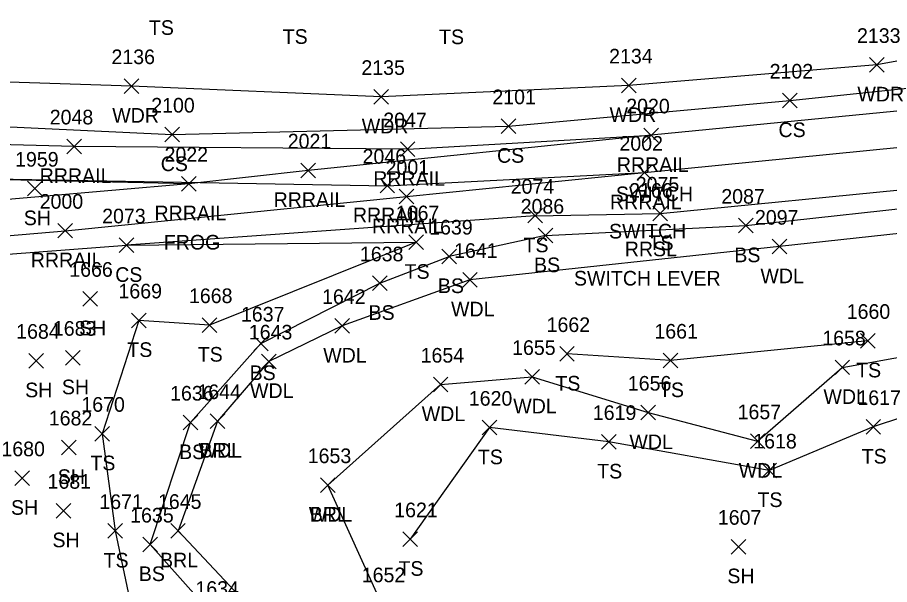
# Model space of a CAD drawing. Extents: x 1609623 to 1616187, y 756677 to 762826.
# Drawn here: x 1610303.4 to 1610422.7, y 761777.7 to 761855.2 of the extents above; entities that cross this region are included whole.
import ezdxf

# ---------------------------------------------------------------- set-up
doc = ezdxf.new("R2010")
doc.units = 0
for name, color, linetype in [('L_A', 7, 'Continuous'), ('L_I', 7, 'Continuous'), ('L_TIC', 7, 'Continuous'), ('LABL', 7, 'Continuous'), ('LAWA', 7, 'Continuous'), ('LELB', 7, 'Continuous'), ('R_A', 7, 'Continuous'), ('R_C', 7, 'Continuous'), ('R_I', 7, 'Continuous'), ('R_TIC', 7, 'Continuous'), ('RR', 7, 'Continuous')]:
    doc.layers.add(name, color=color, linetype=linetype)

msp = doc.modelspace()

# ---------------------------------------------------------------- linework, layer by layer
at = {"layer": 'L_TIC'}
for points in [[(1610419.91, 761847.73), (1610421.91, 761849.73)], [(1610421.91, 761847.73), (1610419.91, 761849.73)], [(1610318.01, 761844.83), (1610320.01, 761846.83)], [(1610320.01, 761844.83), (1610318.01, 761846.83)], [(1610386.01, 761844.92), (1610388.01, 761846.92)], [(1610388.01, 761844.92), (1610386.01, 761846.92)], [(1610352.13, 761843.36), (1610354.13, 761845.36)], [(1610354.13, 761843.36), (1610352.13, 761845.36)], [(1610408.04, 761842.86), (1610410.04, 761844.86)], [(1610410.04, 761842.86), (1610408.04, 761844.86)], [(1610369.55, 761839.35), (1610371.55, 761841.35)], [(1610371.55, 761839.35), (1610369.55, 761841.35)], [(1610323.56, 761838.21), (1610325.56, 761840.21)], [(1610325.56, 761838.21), (1610323.56, 761840.21)], [(1610304.79, 761830.82), (1610306.79, 761832.82)], [(1610306.79, 761830.82), (1610304.79, 761832.82)], [(1610373.2, 761827.12), (1610375.2, 761829.12)], [(1610375.2, 761827.12), (1610373.2, 761829.12)], [(1610390.3, 761827.41), (1610392.3, 761829.41)], [(1610392.3, 761827.41), (1610390.3, 761829.41)], [(1610402, 761825.76), (1610404, 761827.76)], [(1610404, 761825.76), (1610402, 761827.76)], [(1610374.61, 761824.4), (1610376.61, 761826.4)], [(1610376.61, 761824.4), (1610374.61, 761826.4)], [(1610317.33, 761823.07), (1610319.33, 761825.07)], [(1610319.33, 761823.07), (1610317.33, 761825.07)], [(1610356.94, 761823.49), (1610358.94, 761825.49)], [(1610358.94, 761823.49), (1610356.94, 761825.49)], [(1610406.6, 761822.89), (1610408.6, 761824.89)], [(1610408.6, 761822.89), (1610406.6, 761824.89)], [(1610361.46, 761821.54), (1610363.46, 761823.54)], [(1610363.46, 761821.54), (1610361.46, 761823.54)], [(1610364.29, 761818.35), (1610366.29, 761820.35)], [(1610366.29, 761818.35), (1610364.29, 761820.35)], [(1610351.98, 761817.88), (1610353.98, 761819.88)], [(1610353.98, 761817.88), (1610351.98, 761819.88)], [(1610312.33, 761815.77), (1610314.33, 761817.77)], [(1610314.33, 761815.77), (1610312.33, 761817.77)], [(1610319.02, 761812.81), (1610321.02, 761814.81)], [(1610321.02, 761812.81), (1610319.02, 761814.81)], [(1610328.65, 761812.17), (1610330.65, 761814.17)], [(1610330.65, 761812.17), (1610328.65, 761814.17)], [(1610346.8, 761812.05), (1610348.8, 761814.05)], [(1610348.8, 761812.05), (1610346.8, 761814.05)], [(1610335.71, 761809.65), (1610337.71, 761811.65)], [(1610337.71, 761809.65), (1610335.71, 761811.65)], [(1610418.69, 761810.02), (1610420.69, 761812.02)], [(1610420.69, 761810.02), (1610418.69, 761812.02)], [(1610304.97, 761807.3), (1610306.97, 761809.3)], [(1610306.97, 761807.3), (1610304.97, 761809.3)], [(1610309.99, 761807.71), (1610311.99, 761809.71)], [(1610311.99, 761807.71), (1610309.99, 761809.71)], [(1610377.56, 761808.22), (1610379.56, 761810.22)], [(1610379.56, 761808.22), (1610377.56, 761810.22)], [(1610391.73, 761807.32), (1610393.73, 761809.32)], [(1610393.73, 761807.32), (1610391.73, 761809.32)], [(1610336.79, 761807.2), (1610338.79, 761809.2)], [(1610338.79, 761807.2), (1610336.79, 761809.2)], [(1610415.21, 761806.39), (1610417.21, 761808.39)], [(1610417.21, 761806.39), (1610415.21, 761808.39)], [(1610372.79, 761805.09), (1610374.79, 761807.09)], [(1610374.79, 761805.09), (1610372.79, 761807.09)], [(1610360.28, 761804.04), (1610362.28, 761806.04)], [(1610362.28, 761804.04), (1610360.28, 761806.04)], [(1610388.67, 761800.21), (1610390.67, 761802.21)], [(1610390.67, 761800.21), (1610388.67, 761802.21)], [(1610329.75, 761799.05), (1610331.75, 761801.05)], [(1610331.75, 761799.05), (1610329.75, 761801.05)], [(1610329.75, 761799.05), (1610331.75, 761801.05)], [(1610331.75, 761799.05), (1610329.75, 761801.05)], [(1610326.07, 761798.85), (1610328.07, 761800.85)], [(1610328.07, 761798.85), (1610326.07, 761800.85)], [(1610366.96, 761798.15), (1610368.96, 761800.15)], [(1610368.96, 761798.15), (1610366.96, 761800.15)], [(1610419.45, 761798.24), (1610421.45, 761800.24)], [(1610421.45, 761798.24), (1610419.45, 761800.24)], [(1610313.97, 761797.32), (1610315.97, 761799.32)], [(1610315.97, 761797.32), (1610313.97, 761799.32)], [(1610309.43, 761795.45), (1610311.43, 761797.45)], [(1610311.43, 761795.45), (1610309.43, 761797.45)], [(1610383.28, 761796.2), (1610385.28, 761798.2)], [(1610385.28, 761796.2), (1610383.28, 761798.2)], [(1610403.63, 761796.3), (1610405.63, 761798.3)], [(1610405.63, 761796.3), (1610403.63, 761798.3)], [(1610405.2, 761792.3), (1610407.2, 761794.3)], [(1610407.2, 761792.3), (1610405.2, 761794.3)], [(1610303.03, 761791.24), (1610305.03, 761793.24)], [(1610305.03, 761791.24), (1610303.03, 761793.24)], [(1610344.84, 761790.3), (1610346.84, 761792.3)], [(1610346.84, 761790.3), (1610344.84, 761792.3)], [(1610344.84, 761790.3), (1610346.84, 761792.3)], [(1610346.84, 761790.3), (1610344.84, 761792.3)], [(1610308.7, 761786.8), (1610310.7, 761788.8)], [(1610310.7, 761786.8), (1610308.7, 761788.8)], [(1610315.77, 761784.03), (1610317.77, 761786.03)], [(1610317.77, 761784.03), (1610315.77, 761786.03)], [(1610324.36, 761784.05), (1610326.36, 761786.05)], [(1610326.36, 761784.05), (1610324.36, 761786.05)], [(1610320.56, 761782.18), (1610322.56, 761784.18)], [(1610322.56, 761782.18), (1610320.56, 761784.18)], [(1610356.1, 761782.9), (1610358.1, 761784.9)], [(1610358.1, 761782.9), (1610356.1, 761784.9)], [(1610401, 761781.88), (1610403, 761783.88)], [(1610403, 761781.88), (1610401, 761783.88)]]:
    msp.add_lwpolyline(points, dxfattribs=at)
at = {"layer": 'LABL'}
msp.add_lwpolyline([(1610330.75, 761800.05), (1610325.36, 761785.05), (1610340.9, 761768.54), (1610360.91, 761759.61), (1610382.47, 761752.67), (1610411.98, 761739.91), (1610412.78, 761749.72), (1610382.23, 761765.21), (1610353.23, 761775.02), (1610345.84, 761791.3)], dxfattribs=at)
at = {"layer": 'LAWA'}
for points in [[(1610526.97, 761857.61), (1610496.05, 761855.92), (1610466.25, 761855.65), (1610453.5, 761854.66), (1610420.91, 761848.73), (1610387.01, 761845.92), (1610353.13, 761844.36), (1610319.01, 761845.83), (1610291.04, 761846.73), (1610266.51, 761849.04), (1610263.26, 761856.4), (1610283.44, 761862.62), (1610306.38, 761865.12), (1610332.85, 761874.22), (1610329.32, 761884.2), (1610350.34, 761886.85), (1610367.24, 761893.33), (1610366.39, 761903.57), (1610364.69, 761910.04), (1610391.22, 761924.07)], [(1610451.24, 761828.66), (1610407.6, 761823.89)], [(1610407.6, 761823.89), (1610365.29, 761819.35)], [(1610365.29, 761819.35), (1610347.8, 761813.05), (1610337.79, 761808.2), (1610330.75, 761800.05)], [(1610345.84, 761791.3), (1610361.28, 761805.04), (1610373.79, 761806.09), (1610389.67, 761801.21), (1610404.63, 761797.3), (1610416.21, 761807.39), (1610451.51, 761813.73)]]:
    msp.add_lwpolyline(points, dxfattribs=at)
at = {"layer": 'LELB'}
for points in [[(1610249.62, 761843.74), (1610287.86, 761840.93), (1610324.56, 761839.21), (1610370.55, 761840.35), (1610409.04, 761843.86), (1610454.55, 761848.66), (1610503.04, 761852.15), (1610552.78, 761856.55), (1610588.39, 761859.94), (1610611.21, 761862.91), (1610623.76, 761863.72)], [(1610374.2, 761828.12), (1610391.3, 761828.41), (1610427.34, 761831.98), (1610455.2, 761836.63), (1610495.46, 761842.17), (1610541.65, 761847.42), (1610587.47, 761851.63)], [(1610375.61, 761825.4), (1610403, 761826.76), (1610431.33, 761829.87), (1610460.16, 761834.84), (1610555.2, 761845.9), (1610597.96, 761850.1), (1610598.21, 761846.78), (1610555.29, 761843.18), (1610509.24, 761837.5), (1610453.27, 761829.05)], [(1610374.2, 761828.12), (1610318.33, 761824.07)], [(1610375.61, 761825.4), (1610362.46, 761822.54)], [(1610252.13, 761819.44), (1610286.51, 761821.67), (1610318.33, 761824.07)], [(1610357.94, 761824.49), (1610329.65, 761813.17), (1610320.02, 761813.81), (1610314.97, 761798.32), (1610316.77, 761785.03), (1610319.42, 761772.53), (1610334.94, 761758.35), (1610343.98, 761755.09), (1610373.5, 761746.5)], [(1610318.33, 761824.07), (1610357.94, 761824.49)], [(1610493.54, 761807.83), (1610484.15, 761757.42), (1610484.55, 761721.1), (1610476.31, 761717.56), (1610462.82, 761719), (1610432.23, 761731.26), (1610407.92, 761738.73), (1610372.44, 761750.91), (1610345.83, 761758.18), (1610340.75, 761759.13), (1610336.33, 761759.9), (1610330.48, 761773.16), (1610321.56, 761783.18), (1610327.07, 761799.85), (1610336.71, 761810.65), (1610352.98, 761818.88), (1610362.46, 761822.54)], [(1610419.05, 761750.7), (1610448.86, 761741.64), (1610467.36, 761735.16), (1610472.33, 761756.91), (1610479.31, 761783.98), (1610481.94, 761811.25), (1610453.47, 761810.17), (1610420.45, 761799.24), (1610406.2, 761793.3), (1610384.28, 761797.2), (1610367.96, 761799.15), (1610357.1, 761783.9)], [(1610419.69, 761811.02), (1610392.73, 761808.32), (1610378.56, 761809.22)]]:
    msp.add_lwpolyline(points, dxfattribs=at)
at = {"layer": 'R_TIC'}
for points in [[(1610389.08, 761838.1), (1610391.08, 761840.1)], [(1610391.08, 761838.1), (1610389.08, 761840.1)], [(1610310.16, 761836.59), (1610312.16, 761838.59)], [(1610312.16, 761836.59), (1610310.16, 761838.59)], [(1610355.77, 761836.2), (1610357.77, 761838.2)], [(1610357.77, 761836.2), (1610355.77, 761838.2)], [(1610342.15, 761833.31), (1610344.15, 761835.31)], [(1610344.15, 761833.31), (1610342.15, 761835.31)], [(1610388.15, 761833), (1610390.15, 761835)], [(1610390.15, 761833), (1610388.15, 761835)], [(1610325.86, 761831.49), (1610327.86, 761833.49)], [(1610327.86, 761831.49), (1610325.86, 761833.49)], [(1610325.86, 761831.49), (1610327.86, 761833.49)], [(1610327.86, 761831.49), (1610325.86, 761833.49)], [(1610352.99, 761831.22), (1610354.99, 761833.22)], [(1610354.99, 761831.22), (1610352.99, 761833.22)], [(1610355.6, 761829.72), (1610357.6, 761831.72)], [(1610357.6, 761829.72), (1610355.6, 761831.72)], [(1610308.94, 761825.07), (1610310.94, 761827.07)], [(1610310.94, 761825.07), (1610308.94, 761827.07)]]:
    msp.add_lwpolyline(points, dxfattribs=at)
at = {"layer": 'RR'}
for points in [[(1610920.34, 761877.5), (1610875.2, 761880.63), (1610823.88, 761880.35), (1610770.14, 761877.16), (1610718.25, 761872.56), (1610624.39, 761862.75), (1610528.95, 761852.85), (1610433.45, 761843.38), (1610390.08, 761839.1), (1610343.15, 761834.31), (1610326.86, 761832.49), (1610295.2, 761829.73), (1610250.28, 761826.15), (1610201.81, 761823.95), (1610155.3, 761823.62), (1610106.26, 761824.63), (1610057.65, 761827.02), (1610007.52, 761831.91), (1609961.32, 761837.48), (1609915.47, 761844.69), (1609871.57, 761853.1), (1609828.18, 761862.73), (1609811.27, 761866.9)], [(1610356.77, 761837.2), (1610311.16, 761837.59), (1610274.66, 761838.51), (1610226.22, 761838.28), (1610178.94, 761837.67), (1610131.97, 761838.32), (1610083.45, 761840.67), (1610036.86, 761844.06), (1609989.49, 761848.51), (1609944.78, 761853.81), (1609900.87, 761860.46), (1609856.95, 761868.77), (1609813.49, 761878.61)], [(1609812.23, 761861.59), (1609849.51, 761852.68), (1609889.11, 761844.53), (1609934.67, 761836.61), (1609980.82, 761829.97), (1610026.24, 761824.91), (1610071.82, 761821.22), (1610118.39, 761819.39), (1610165.38, 761818.61), (1610213.1, 761819.4), (1610261.76, 761821.96), (1610309.94, 761826.07), (1610356.6, 761830.72), (1610389.15, 761834), (1610434.7, 761838.51), (1610480.7, 761843.13), (1610575.97, 761852.51), (1610672.94, 761862.83), (1610719.08, 761867.65), (1610767.25, 761871.97), (1610815.87, 761875.05), (1610864.69, 761875.82), (1610894.81, 761874.78)], [(1610356.77, 761837.2), (1610390.08, 761839.1)], [(1610326.86, 761832.49), (1610274.6, 761833.63), (1610353.99, 761832.22)], [(1610353.99, 761832.22), (1610389.15, 761834)]]:
    msp.add_lwpolyline(points, dxfattribs=at)

# ---------------------------------------------------------------- texts
at = {"layer": 'L_A'}
for s, p in [('TS', (1610321.38, 761852.83)), ('TS', (1610339.68, 761851.6)), ('TS', (1610361.06, 761851.56)), ('WDR', (1610418.27, 761843.73)), ('WDR', (1610316.37, 761840.83)), ('WDR', (1610384.38, 761840.92)), ('WDR', (1610350.49, 761839.36)), ('CS', (1610407.48, 761838.86)), ('CS', (1610368.99, 761835.35)), ('CS', (1610323, 761834.21)), ('SH', (1610304.27, 761826.82)), ('TS', (1610372.61, 761823.12)), ('TS', (1610389.71, 761823.41)), ('BS', (1610401.44, 761821.76)), ('BS', (1610374.05, 761820.4)), ('TS', (1610356.35, 761819.49)), ('CS', (1610316.77, 761819.07)), ('WDL', (1610405.01, 761818.89)), ('BS', (1610360.9, 761817.54)), ('BS', (1610351.42, 761813.88)), ('WDL', (1610362.7, 761814.35)), ('SH', (1610311.82, 761811.77)), ('TS', (1610318.43, 761808.81)), ('TS', (1610328.06, 761808.17)), ('WDL', (1610345.22, 761808.05)), ('TS', (1610418.1, 761806.02)), ('BS', (1610335.15, 761805.65)), ('SH', (1610309.48, 761803.71)), ('TS', (1610376.97, 761804.22)), ('SH', (1610304.46, 761803.3)), ('WDL', (1610335.21, 761803.2)), ('TS', (1610391.14, 761803.32)), ('WDL', (1610413.63, 761802.39)), ('WDL', (1610371.21, 761801.09)), ('WDL', (1610358.69, 761800.04)), ('WDL', (1610387.09, 761796.21)), ('BS', (1610325.51, 761794.85)), ('WDL', (1610328.17, 761795.05)), ('BRL', (1610328.3, 761795.05)), ('TS', (1610366.37, 761794.15)), ('TS', (1610418.86, 761794.24)), ('TS', (1610313.38, 761793.32)), ('TS', (1610382.69, 761792.2)), ('WDL', (1610402.04, 761792.3)), ('SH', (1610308.92, 761791.45)), ('TS', (1610404.61, 761788.3)), ('SH', (1610302.52, 761787.24)), ('WDL', (1610343.25, 761786.3)), ('BRL', (1610343.38, 761786.3)), ('SH', (1610308.19, 761782.8)), ('TS', (1610315.18, 761780.03)), ('BRL', (1610322.91, 761780.05)), ('TS', (1610355.51, 761778.9)), ('BS', (1610320, 761778.18)), ('SH', (1610400.49, 761777.88))]:
    msp.add_text(s, height=2, dxfattribs=at).set_placement(p)
at = {"layer": 'L_I'}
for s, p in [('2133', (1610418.22, 761851.73)), ('2136', (1610316.26, 761848.83)), ('2134', (1610384.32, 761848.92)), ('2135', (1610350.44, 761847.36)), ('2102', (1610406.27, 761846.86)), ('2101', (1610368.35, 761843.35)), ('2100', (1610321.7, 761842.21)), ('1959', (1610303.08, 761834.82)), ('2074', (1610370.86, 761831.12)), ('2075', (1610387.96, 761831.41)), ('2087', (1610399.66, 761829.76)), ('1667', (1610355.15, 761827.49)), ('2086', (1610372.22, 761828.4)), ('2073', (1610314.99, 761827.07)), ('2097', (1610404.26, 761826.89)), ('1639', (1610359.71, 761825.54)), ('1638', (1610350.24, 761821.88)), ('1641', (1610363.11, 761822.35)), ('1666', (1610310.49, 761819.77)), ('1669', (1610317.22, 761816.81)), ('1668', (1610326.86, 761816.17)), ('1642', (1610345.06, 761816.05)), ('1637', (1610333.97, 761813.65)), ('1660', (1610416.81, 761814.02)), ('1662', (1610375.77, 761812.22)), ('1684', (1610303.23, 761811.3)), ('1683', (1610308.25, 761811.71)), ('1643', (1610335.05, 761811.2)), ('1661', (1610390.51, 761811.32)), ('1658', (1610413.47, 761810.39)), ('1655', (1610371.05, 761809.09)), ('1654', (1610358.54, 761808.04)), ('1656', (1610386.88, 761804.21)), ('1636', (1610324.28, 761802.85)), ('1644', (1610328.01, 761803.05)), ('1644', (1610328.01, 761803.05)), ('1670', (1610312.14, 761801.32)), ('1620', (1610365.13, 761802.15)), ('1617', (1610418.27, 761802.24)), ('1619', (1610382.09, 761800.2)), ('1657', (1610401.89, 761800.3)), ('1682', (1610307.69, 761799.45)), ('1618', (1610404.03, 761796.3)), ('1680', (1610301.21, 761795.24)), ('1653', (1610343.1, 761794.3)), ('1653', (1610343.1, 761794.3)), ('1681', (1610307.52, 761790.8)), ('1671', (1610314.6, 761788.03)), ('1645', (1610322.62, 761788.05)), ('1621', (1610354.93, 761786.9)), ('1635', (1610318.82, 761786.18)), ('1607', (1610399.19, 761785.88)), ('1652', (1610350.49, 761778.02)), ('1634', (1610327.74, 761776.16))]:
    msp.add_text(s, height=2, dxfattribs=at).set_placement(p)
at = {"layer": 'R_A'}
for s, p in [('RRRAIL', (1610385.38, 761834.1)), ('RRRAIL', (1610306.45, 761832.59)), ('RRRAIL', (1610352.06, 761832.2)), ('RRRAIL', (1610338.44, 761829.31)), ('RRRAIL', (1610384.44, 761829)), ('RRRAIL', (1610322.15, 761827.49)), ('RRRAIL', (1610322.15, 761827.49)), ('RRRAIL', (1610349.28, 761827.22)), ('RRRAIL', (1610351.89, 761825.72)), ('RRSL', (1610386.46, 761822.57)), ('RRRAIL', (1610305.23, 761821.07))]:
    msp.add_text(s, height=2, dxfattribs=at).set_placement(p)
at = {"layer": 'R_C'}
for s, p in [('SWITCH', (1610385.25, 761830.1)), ('SWITCH', (1610384.31, 761825)), ('FROG', (1610323.42, 761823.49)), ('FROG', (1610323.42, 761823.49)), ('SWITCH LEVER', (1610379.51, 761818.57))]:
    msp.add_text(s, height=2, dxfattribs=at).set_placement(p)
at = {"layer": 'R_I'}
for s, p in [('2020', (1610386.66, 761842.1)), ('2048', (1610307.82, 761840.59)), ('2047', (1610353.43, 761840.2)), ('2021', (1610340.37, 761837.31)), ('2002', (1610385.73, 761837)), ('2022', (1610323.52, 761835.49)), ('2022', (1610323.52, 761835.49)), ('2046', (1610350.6, 761835.22)), ('2001', (1610353.75, 761833.72)), ('2166', (1610387.06, 761830.57)), ('2000', (1610306.44, 761829.07))]:
    msp.add_text(s, height=2, dxfattribs=at).set_placement(p)

doc.saveas('drawing.dxf')
